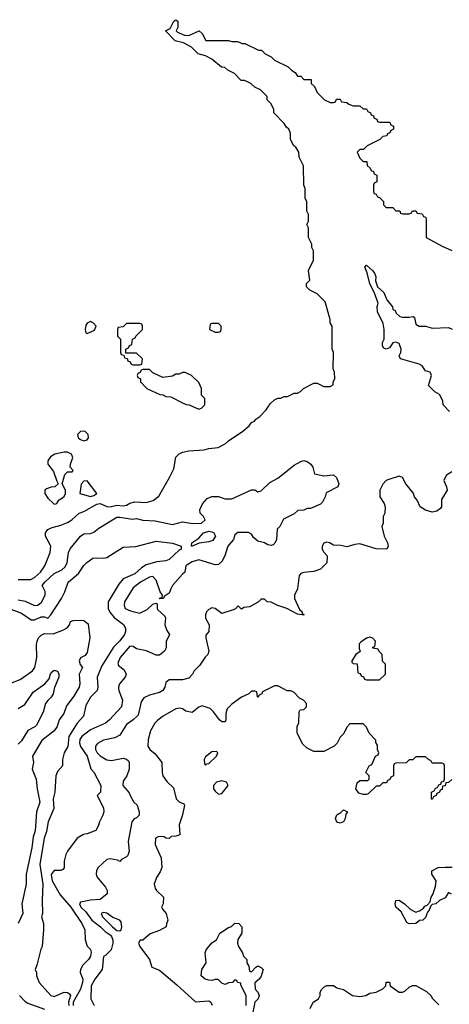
# Model space of a CAD drawing. Header units: inches. Extents: x 2348341 to 2479810, y 460419 to 613669.
# Tile 559 of 656: x 2426540 to 2429154, y 558077 to 564078. Entities that reach past the tile are written whole.
import ezdxf

# ---------------------------------------------------------------- set-up
doc = ezdxf.new("R2010")
doc.units = ezdxf.units.IN
doc.header["$MEASUREMENT"] = 0
doc.layers.add('C4525', color=7, linetype='Continuous')
doc.layers.add('C4526', color=7, linetype='Continuous')

msp = doc.modelspace()

# ---------------------------------------------------------------- linework, layer by layer
at = {"layer": 'C4525', "color": 2}
for points, elevation in [([(2426750.3, 560000), (2426742.6, 559970), (2426731.3, 559948.7), (2426710, 559929.4), (2426697.6, 559910), (2426682, 559858), (2426641.4, 559778.6), (2426631.5, 559768.5), (2426590, 559746.6), (2426550, 559682.7), (2426530, 559662)], 58), ([(2426530, 559880.7), (2426570, 559904), (2426620.8, 559979.2), (2426650.2, 560000)], 58), ([(2426895.1, 560000), (2426870, 559955.3), (2426823.5, 559896.5), (2426807.3, 559850), (2426780.7, 559810), (2426767.3, 559770), (2426750, 559744), (2426674.6, 559685.4), (2426617.3, 559590), (2426622.8, 559550), (2426614.8, 559510), (2426640.7, 559450), (2426644.9, 559390), (2426662, 559310), (2426642.8, 559250), (2426633.7, 559133.7), (2426622, 559098), (2426614.4, 559030), (2426578.9, 558870), (2426578.3, 558810), (2426552, 558690), (2426558.5, 558630), (2426530.3, 558570)], 62), ([(2427013.7, 560000), (2427011.3, 559990), (2426970, 559948.7), (2426942.8, 559897.2), (2426927.7, 559832.3), (2426890.3, 559789.7), (2426838.7, 559710), (2426832.1, 559647.9), (2426810.5, 559609.5), (2426799.1, 559570), (2426801, 559530), (2426770, 559495.3), (2426759.3, 559470), (2426752.7, 559370), (2426743, 559330), (2426746.4, 559270), (2426712.7, 559190), (2426703.1, 559130), (2426688.9, 559090), (2426663, 558930), (2426680.7, 558810), (2426676, 558710), (2426678, 558630), (2426671.3, 558610), (2426684.7, 558570), (2426684.7, 558530), (2426676, 558430), (2426667.3, 558412.7), (2426644.7, 558315.3), (2426634, 558290), (2426642, 558270), (2426642, 558250), (2426658, 558210), (2426730, 558131), (2426750, 558123.8), (2426810, 558150.5), (2426830, 558148.5), (2426841.7, 558141.7), (2426848.5, 558130), (2426837.3, 558090), (2426839.5, 558070)], 66), ([(2427141.8, 560000), (2427143, 559990), (2427164.9, 559930), (2427158.8, 559890), (2427086.8, 559810), (2427062.8, 559790), (2426970, 559749.5), (2426917.3, 559710), (2426905.5, 559690), (2426903.8, 559670), (2426908.9, 559648.9), (2426950.3, 559590), (2426973, 559513), (2426990, 559491), (2427034, 559410), (2427030.8, 559369.2), (2427012, 559350), (2427050, 559274), (2427050.8, 559250), (2427046, 559230), (2427024.7, 559190), (2427018, 559162), (2427003.6, 559136.4), (2426950, 559115.3), (2426927.1, 559112.9), (2426890, 559088.7), (2426831, 559010), (2426821, 558990), (2426811, 558950), (2426810, 558908), (2426802, 558898), (2426790, 558893.2), (2426750, 558892.7), (2426731.8, 558868.2), (2426737.3, 558830), (2426785.1, 558745.1), (2426851.7, 558670), (2426917.1, 558570), (2426936.3, 558530), (2426938, 558470), (2426951.1, 558431.1), (2426970.8, 558410.8), (2426974.4, 558394.4), (2426970.5, 558370), (2426959.1, 558350), (2426924.7, 558315.3), (2426910.6, 558290), (2426906.8, 558270), (2426924, 558230), (2426922.4, 558210), (2426910.2, 558170), (2426865.9, 558090), (2426865.3, 558070)], 70), ([(2427416.8, 560000), (2427410.5, 559989.5), (2427390, 559977.2), (2427330, 559960.9), (2427295.9, 559944.1), (2427279.1, 559920.9), (2427260.4, 559839.6), (2427230.7, 559810), (2427190, 559782.7), (2427150, 559717.2), (2427118.5, 559701.5), (2427050, 559686), (2427013.2, 559666.8), (2427000.7, 559650), (2427000.5, 559630), (2427010.7, 559610), (2427030, 559590.7), (2427070, 559567.3), (2427097.5, 559562.5), (2427170, 559578), (2427190, 559571.3), (2427201, 559561), (2427206, 559550), (2427206, 559510), (2427190.7, 559469.3), (2427170, 559438), (2427166.8, 559410), (2427206.4, 559366.4), (2427211, 559350), (2427234.8, 559310), (2427254, 559290), (2427267.3, 559250), (2427266, 559230), (2427250, 559214), (2427234, 559206), (2427222.8, 559190), (2427198.8, 559070), (2427206, 559010), (2427196.8, 558983.2), (2427190, 558975.3), (2427159.6, 558960.4), (2427150, 558948), (2427135.3, 558955.3), (2427090, 558964), (2427070, 558959), (2427018, 558910), (2427006.8, 558893.2), (2427006, 558870), (2427010.9, 558850.9), (2427062, 558790), (2427071.3, 558770), (2427071.3, 558750), (2427030, 558715.3), (2426970, 558712.3), (2426910, 558699), (2426902.8, 558690), (2426910.8, 558670), (2426941.1, 558641.1), (2426979.3, 558590), (2427030.5, 558550), (2427060.3, 558520.3), (2427090, 558500.7), (2427099.1, 558490), (2427105.5, 558470), (2427105.5, 558450), (2427096, 558410), (2427064, 558376), (2427050, 558368), (2427041.3, 558290), (2426996.4, 558230), (2426974, 558190), (2426972, 558110), (2426992, 558070)], 74), ([(2428054, 560000), (2428018, 559982), (2428014, 559970), (2427998, 559962), (2427990, 559946), (2427986, 559950), (2427982, 559982), (2427970, 559986), (2427950, 559986), (2427934, 559970), (2427890, 559949.2), (2427830, 559906), (2427803.1, 559876.9), (2427794, 559850), (2427794.8, 559810), (2427790, 559798), (2427770, 559799), (2427755.3, 559810), (2427719.5, 559859.5), (2427699.3, 559879.3), (2427650, 559895.3), (2427630, 559888.7), (2427590, 559855.3), (2427550, 559864), (2427530, 559877.2), (2427510, 559881.2), (2427490, 559877.2), (2427408.5, 559831.5), (2427375.8, 559804.2), (2427362.8, 559790), (2427336.3, 559743.7), (2427322, 559690), (2427318.8, 559650), (2427331.3, 559630), (2427364.5, 559604.5), (2427404.7, 559550), (2427406, 559490), (2427411.3, 559470), (2427435.3, 559435.3), (2427476.3, 559396.3), (2427491.3, 559330), (2427510, 559311.3), (2427538, 559298), (2427542, 559290), (2427530.8, 559230.8), (2427510.6, 559170), (2427514.8, 559110), (2427490, 559101.2), (2427461, 559099), (2427450, 559088), (2427430, 559088.7), (2427418, 559098), (2427399.3, 559099.3), (2427382, 559098), (2427366, 559090), (2427364, 559050), (2427401, 558970), (2427404.7, 558910), (2427395.3, 558884.7), (2427371.3, 558850), (2427358, 558810), (2427363.6, 558783.6), (2427371.6, 558771.6), (2427414, 558730), (2427412, 558690), (2427402, 558670), (2427410, 558654), (2427432, 558630), (2427442, 558590), (2427432.7, 558567.3), (2427432, 558550), (2427390, 558526), (2427334.4, 558505.6), (2427290, 558468.7), (2427272, 558468), (2427262, 558450), (2427270.7, 558430), (2427328.9, 558350), (2427343.8, 558303.8), (2427390, 558286), (2427496.5, 558196.5), (2427610, 558091.3), (2427690, 558098), (2427702, 558090), (2427710.8, 558070.8)], 78), ([(2429170, 559448), (2429150, 559428.7), (2429132.7, 559427.3), (2429130, 559408), (2429114, 559406), (2429110, 559386), (2429098, 559382), (2429094, 559370), (2429078, 559362), (2429074, 559350), (2429058, 559342), (2429050, 559326), (2429046, 559330), (2429046, 559370), (2429062, 559378), (2429070, 559394), (2429082, 559398), (2429090, 559414), (2429102, 559418), (2429107.3, 559432.7), (2429122, 559438), (2429126, 559450), (2429126, 559530), (2429122, 559542), (2429110, 559546), (2429050, 559546), (2429042, 559562), (2429030, 559566), (2429010, 559586), (2428950, 559586), (2428932.7, 559567.3), (2428910, 559566), (2428892, 559548), (2428830, 559546), (2428818, 559542), (2428814, 559530), (2428814, 559470), (2428798, 559462), (2428792.7, 559447.3), (2428778, 559442), (2428772.7, 559427.3), (2428750, 559426), (2428730, 559406), (2428710, 559406), (2428659.8, 559360.2), (2428650, 559355.3), (2428630, 559355.3), (2428604.7, 559364.7), (2428586, 559390), (2428594, 559426), (2428610, 559442), (2428658, 559442), (2428666, 559450), (2428666, 559470), (2428646, 559490), (2428666, 559530), (2428682, 559538), (2428706, 559590), (2428722, 559598), (2428726, 559610), (2428718, 559630), (2428716.4, 559656.4), (2428707.3, 559672.7), (2428707.3, 559687.3), (2428666, 559730), (2428650, 559766), (2428630, 559786), (2428550, 559786), (2428530, 559766), (2428511.6, 559728.4), (2428490, 559706), (2428471.6, 559668.4), (2428454, 559650), (2428390, 559618), (2428330, 559618), (2428290, 559638), (2428263.1, 559663.1), (2428228, 559730), (2428228.7, 559771.3), (2428238, 559790), (2428240.4, 559859.6), (2428247.3, 559872.7), (2428270, 559874), (2428286, 559890), (2428286, 559910), (2428266, 559930), (2428242, 559942), (2428210, 559978), (2428190, 559988), (2428168.4, 559988.4), (2428145.5, 560000)], 78), ([(2429168, 558748), (2429150, 558758), (2429130, 558726), (2429094, 558710), (2429071.6, 558688.4), (2429050, 558686), (2429042, 558678), (2429032, 558650), (2429021, 558639), (2429010, 558606), (2428994, 558590), (2428972.7, 558587.3), (2428950, 558568.7), (2428910, 558568), (2428896.4, 558576.4), (2428861.2, 558641.2), (2428829.2, 558670), (2428824, 558690), (2428828, 558710), (2428850, 558711), (2428882, 558690), (2428916.9, 558656.9), (2428942, 558642), (2428950, 558638), (2428974, 558646), (2428998, 558662), (2429005.6, 558674.4), (2429019, 558681), (2429038, 558702), (2429044, 558730), (2429054, 558746), (2429070, 558794), (2429074, 558830), (2429049, 558870), (2429048.9, 558891.1), (2429086, 558910), (2429130, 558912), (2429172, 558912)], 78), ([(2427918, 558070), (2427918, 558130), (2427886, 558194), (2427886, 558206), (2427866, 558210), (2427862, 558222), (2427850, 558226), (2427834, 558210), (2427810, 558208), (2427790, 558198), (2427770, 558206), (2427747.3, 558227.3), (2427730, 558228), (2427710, 558222), (2427690, 558224), (2427668, 558230), (2427644, 558250), (2427649, 558290), (2427674, 558330), (2427669, 558390), (2427675.3, 558410), (2427708.9, 558451.1), (2427738, 558470), (2427758, 558510), (2427810, 558544.7), (2427828.4, 558551.6), (2427850, 558572), (2427874, 558570), (2427891.3, 558550), (2427891, 558510), (2427867.1, 558472.9), (2427866, 558450), (2427871, 558430), (2427896, 558390), (2427902, 558370), (2427922, 558350), (2427922, 558330), (2427934, 558310), (2427938, 558278), (2427950, 558274), (2427976.4, 558303.6), (2427990, 558311.3), (2428010, 558302), (2428022, 558290), (2428010, 558248), (2427998, 558230), (2427971.6, 558208.4), (2427972, 558170), (2427990, 558152), (2427998, 558130), (2427991.3, 558110), (2427970.9, 558089.1), (2427958, 558030)], 78), ([(2428308.4, 558051.6), (2428326, 558090), (2428358, 558110), (2428368, 558130), (2428368.7, 558150), (2428378, 558170), (2428390, 558182), (2428410, 558192), (2428450, 558191.3), (2428470, 558178), (2428510, 558166.8), (2428564.7, 558130), (2428610, 558124), (2428646, 558130), (2428670, 558144.7), (2428710, 558152), (2428750, 558172), (2428768, 558190), (2428770, 558212), (2428790, 558212), (2428794, 558190), (2428850, 558151.3), (2428870, 558151.3), (2428883.1, 558156.9), (2428910, 558182), (2428930, 558192), (2428950, 558191.3), (2429015.3, 558155.3), (2429042, 558130), (2429051.6, 558111.6), (2429090, 558074)], 78), ([(2426538.4, 558130), (2426570, 558096.4), (2426590, 558084.2), (2426690, 558047.2)], 62)]:
    msp.add_lwpolyline(points, dxfattribs=dict(at, elevation=elevation))
for points, elevation in [([(2427738, 559618), (2427710, 559615.3), (2427670, 559586), (2427662, 559570), (2427663.6, 559543.6), (2427670, 559534), (2427678, 559542), (2427690, 559544.7), (2427738, 559590), (2427746, 559610)], 82), ([(2427770, 559439), (2427738, 559430), (2427718.8, 559410), (2427718.8, 559390), (2427730, 559376), (2427750, 559358), (2427770, 559362), (2427808, 559410), (2427798, 559430)], 82), ([(2428490, 559182), (2428470, 559188), (2428462, 559210), (2428470, 559232), (2428494, 559246), (2428510, 559262), (2428534, 559250), (2428524.7, 559235.3), (2428521, 559210), (2428510, 559188.7)], 78), ([(2427050, 558636.2), (2427036, 558630), (2427043.8, 558610), (2427104.2, 558550), (2427130, 558527.7), (2427150, 558524.2), (2427157.6, 558530), (2427162, 558550), (2427157.6, 558577.6), (2427149.5, 558589.5), (2427106.3, 558606.3), (2427070, 558631.6)], 78)]:
    msp.add_lwpolyline(points, close=True, dxfattribs=dict(at, elevation=elevation))
at = {"layer": 'C4526', "color": 2}
for points, elevation in [([(2426530, 560666.4), (2426607.1, 560667.1), (2426630, 560677.6), (2426667, 560710), (2426692.3, 560750), (2426726, 560830), (2426729.3, 560870), (2426697.2, 560930), (2426697.2, 560950), (2426710, 560970.8), (2426736.2, 560983.8), (2426790, 560997.6), (2426830, 561014.4), (2426856, 561030), (2426902, 561070), (2426930, 561080.7), (2427010, 561125.3), (2427030, 561130.3), (2427070, 561110.4), (2427090, 561108.5), (2427130, 561119.5), (2427170, 561114.8), (2427190, 561118.8), (2427210, 561132), (2427240.2, 561139.8), (2427310, 561136), (2427352.9, 561147.1), (2427385.6, 561174.4), (2427452.1, 561287.9), (2427478.6, 561341.4), (2427489.2, 561410.8), (2427510, 561432), (2427530, 561442), (2427570, 561451.3), (2427663.1, 561456.9), (2427690, 561464.7), (2427748.4, 561471.6), (2427790, 561492), (2427810, 561512), (2427898, 561570), (2427936.5, 561603.5), (2427950, 561622), (2427968.4, 561631.6), (2427976.4, 561643.6), (2428000.4, 561659.6), (2428040.4, 561699.6), (2428063.1, 561736.9), (2428090, 561762), (2428110, 561772), (2428130, 561772), (2428150, 561782), (2428170, 561782), (2428210, 561802), (2428230, 561802), (2428248.4, 561811.6), (2428266, 561830), (2428330, 561862), (2428350, 561862), (2428390, 561842), (2428430, 561842), (2428447.3, 561852.7), (2428448, 561870), (2428458, 561890), (2428455.3, 561930), (2428448, 561950), (2428448.7, 562050), (2428442, 562070), (2428442, 562210), (2428428.7, 562230), (2428428.7, 562250), (2428398, 562358), (2428350, 562408), (2428306, 562430), (2428286, 562450), (2428286, 562470), (2428306, 562490), (2428298, 562550), (2428327.3, 562612.7), (2428328, 562670), (2428318, 562690), (2428318, 562710), (2428298, 562750), (2428298, 562810), (2428288, 562830), (2428298, 562850), (2428298, 562890), (2428288, 562910), (2428287.3, 562967.3), (2428278, 562990), (2428278, 563050), (2428268, 563070), (2428267.3, 563187.3), (2428240.4, 563240.4), (2428238, 563270), (2428220.4, 563300.4), (2428208, 563310), (2428188.4, 563348.4), (2428187.3, 563387.3), (2428178, 563410), (2428163.1, 563423.1), (2428150, 563446), (2428086, 563510), (2428086, 563530), (2428070, 563566), (2428046, 563590), (2428046, 563610), (2428006, 563650), (2427970, 563666), (2427946, 563690), (2427930, 563698), (2427907.3, 563707.3), (2427888.4, 563708.4), (2427846, 563750), (2427806, 563770), (2427787.3, 563787.3), (2427768.4, 563788.4), (2427710, 563838), (2427670, 563858), (2427626, 563870), (2427586, 563910), (2427536.4, 563936.4), (2427486, 563950), (2427426, 564010), (2427455.3, 564024.7), (2427478, 564070), (2427490, 564078), (2427502, 564070), (2427502, 564030), (2427492, 564010), (2427501, 564001), (2427543.6, 563983.6), (2427570, 563982), (2427631.1, 564011.1), (2427650, 563994), (2427672, 563952), (2427810, 563952), (2427830, 563944.7), (2427864.7, 563944.7), (2427892.7, 563932.7), (2427910, 563932), (2427992.7, 563892.7), (2428011.6, 563891.6), (2428034, 563870), (2428071.1, 563851.1), (2428090, 563832), (2428174, 563790), (2428194, 563770), (2428216.9, 563756.9), (2428230, 563734), (2428250, 563734), (2428270, 563714), (2428312.7, 563712.7), (2428314, 563690), (2428334, 563670), (2428350, 563634), (2428394, 563590), (2428430, 563574), (2428450, 563574), (2428462, 563578), (2428467.3, 563592.7), (2428490, 563594), (2428498, 563578), (2428530, 563574), (2428543.6, 563563.6), (2428570, 563554), (2428610, 563554), (2428630, 563534), (2428650, 563534), (2428658, 563518), (2428674, 563510), (2428678, 563498), (2428692.7, 563492.7), (2428698, 563478), (2428712.7, 563472.7), (2428718, 563458), (2428730, 563454), (2428792.7, 563452.7), (2428798, 563438), (2428814, 563430), (2428814, 563410), (2428798, 563402), (2428792, 563388), (2428778, 563382), (2428774, 563370), (2428750, 563366), (2428731.6, 563348.4), (2428654, 563310), (2428632.7, 563287.3), (2428610, 563286), (2428594, 563270), (2428610, 563234), (2428630, 563214), (2428652.7, 563212.7), (2428654, 563190), (2428672.7, 563172.7), (2428678, 563158), (2428692.7, 563152.7), (2428698, 563138), (2428714, 563130), (2428714, 563090), (2428698, 563082), (2428694, 563070), (2428694, 563030), (2428698, 563018), (2428710, 563014), (2428718, 562998), (2428730, 562994), (2428754, 562970), (2428754, 562950), (2428770, 562934), (2428810, 562934), (2428830, 562914), (2428852.7, 562912.7), (2428858, 562898), (2428870, 562894), (2428910, 562894), (2428922, 562898), (2428930, 562914), (2428950, 562914), (2428958, 562898), (2428990, 562894), (2428998, 562878), (2429010, 562874), (2429012.7, 562867.3), (2429014, 562750), (2429110, 562698), (2429170, 562672)], 74), ([(2429155.3, 561690), (2429118, 561730), (2429114.6, 561754.6), (2429094.6, 561794.6), (2429066, 561810), (2429028.4, 561848.4), (2429046, 561910), (2429038, 561930), (2429010, 561938), (2428988.4, 561968.4), (2428970, 561978), (2428858, 562010), (2428848.7, 562030), (2428859, 562050), (2428862, 562070), (2428850, 562105.2), (2428830, 562113.2), (2428810.8, 562109.2), (2428790, 562078), (2428770, 562069), (2428756.4, 562076.4), (2428748, 562090), (2428748, 562110), (2428758, 562130), (2428758, 562190), (2428752.7, 562227.3), (2428717, 562297), (2428715.6, 562330), (2428720.9, 562350), (2428696.9, 562416.9), (2428670, 562468), (2428654.8, 562534.8), (2428641.2, 562570), (2428650, 562581), (2428690, 562546.8), (2428700.5, 562530), (2428706.8, 562510), (2428706, 562486), (2428717.3, 562450), (2428756, 562416), (2428774, 562370), (2428807.7, 562327.7), (2428811.6, 562311.6), (2428824.7, 562304.7), (2428832, 562290), (2428854, 562270), (2428870, 562264.7), (2428910, 562264.7), (2428934, 562270), (2428942, 562262), (2428950, 562222), (2428970, 562211), (2429010.9, 562210.9), (2429050, 562198), (2429150, 562202), (2429172.7, 562192.7)], 70), ([(2426530, 560543), (2426573.7, 560533.7), (2426630, 560508), (2426650, 560510.5), (2426672.8, 560527.2), (2426693.6, 560570), (2426693.6, 560593.6), (2426677.2, 560630), (2426692.7, 560650), (2426750, 560702.4), (2426795.2, 560724.8), (2426816.4, 560743.6), (2426827.6, 560770), (2426837.6, 560830), (2426846.6, 560853.4), (2426910, 560930.7), (2426930, 560944), (2426970, 560946.8), (2426990, 560954.8), (2427021, 560979), (2427130, 561045.5), (2427150, 561046.4), (2427227, 561033), (2427250, 561038.8), (2427290, 561027.7), (2427363.4, 561023.4), (2427470, 561000.7), (2427530, 561017.3), (2427592.9, 561007.1), (2427646, 561010), (2427668, 561030), (2427658, 561050), (2427638, 561070), (2427635.3, 561090), (2427652.9, 561127.1), (2427680.2, 561159.8), (2427710, 561171.3), (2427750, 561171.3), (2427790, 561158), (2427830, 561158), (2427950, 561212), (2427970, 561212), (2427990, 561201), (2428010, 561207.3), (2428062, 561258), (2428110, 561284), (2428210, 561362.8), (2428250, 561386), (2428270, 561391), (2428290, 561384.7), (2428311, 561370), (2428324.7, 561350), (2428334, 561310), (2428390, 561298.8), (2428450, 561304.7), (2428467.1, 561287.1), (2428482.8, 561250), (2428476, 561230), (2428404.7, 561195.3), (2428398, 561170), (2428382, 561138), (2428370, 561126), (2428310, 561098), (2428290, 561098), (2428268.4, 561088.4), (2428232.7, 561087.3), (2428210, 561066), (2428145.4, 561034.6), (2428122, 560990), (2428106.8, 560973.2), (2428102, 560910), (2428093.4, 560886.6), (2428082.8, 560877.2), (2428070, 560873.2), (2428050, 560877.2), (2428030, 560889), (2427990, 560899), (2427962, 560922), (2427950, 560942), (2427932.7, 560952.7), (2427868.1, 560951.9), (2427850, 560938), (2427841, 560910), (2427806.8, 560870), (2427787.3, 560810), (2427770, 560775.3), (2427750, 560758), (2427730, 560755.3), (2427630, 560785.2), (2427590, 560774), (2427562, 560758), (2427551, 560750), (2427544.7, 560710), (2427530, 560699), (2427470.5, 560629.5), (2427458.8, 560610), (2427450, 560582), (2427418, 560562), (2427414, 560550), (2427388.4, 560548.4), (2427394, 560554), (2427406, 560554), (2427408, 560570), (2427394, 560590), (2427370, 560662), (2427350, 560685.2), (2427330, 560680.9), (2427274.8, 560650), (2427230, 560616), (2427177.3, 560530), (2427174.8, 560510), (2427181, 560490), (2427214.6, 560474.6), (2427270, 560460.5), (2427315.9, 560484.1), (2427350, 560514.8), (2427370, 560522), (2427376.9, 560516.9), (2427376, 560490), (2427380.7, 560480.7), (2427422.8, 560442.8), (2427426.8, 560430), (2427422.8, 560390), (2427435.3, 560355.3), (2427450.8, 560330), (2427431.6, 560288.4), (2427431.3, 560250), (2427421, 560230), (2427390, 560204), (2427370, 560205.2), (2427312.1, 560232.1), (2427250, 560242.7), (2427230, 560257.2), (2427210, 560259.3), (2427150.7, 560190), (2427136.9, 560156.9), (2427141.4, 560141.4), (2427174.9, 560114.9), (2427186.8, 560090), (2427181, 560070), (2427146.8, 560030), (2427140.7, 560010), (2427141.8, 560000)], 70), ([(2429170, 561322), (2429138, 561302), (2429123.6, 561276.4), (2429122, 561270), (2429138, 561230), (2429141, 561210), (2429106.8, 561153.2), (2429106, 561110), (2429101, 561099), (2429078, 561082), (2429050, 561077.2), (2429009.3, 561089.3), (2428978, 561110), (2428958, 561150), (2428942, 561170), (2428933.6, 561193.6), (2428889.1, 561249.1), (2428870, 561288), (2428850, 561295.3), (2428785.4, 561274.6), (2428771.1, 561268.9), (2428750, 561248), (2428731.3, 561210), (2428731.3, 561170), (2428758, 561130), (2428764.7, 561110), (2428762, 561070), (2428752, 561050), (2428752, 561010), (2428744.7, 560990), (2428758, 560930), (2428778, 560890), (2428782, 560870), (2428774, 560850), (2428710, 560853.2), (2428610, 560884), (2428579.6, 560880.4), (2428530, 560865.2), (2428493.6, 560873.6), (2428450, 560875.3), (2428426, 560890), (2428410, 560894), (2428390, 560888), (2428381, 560870), (2428381, 560850), (2428390, 560832), (2428411.3, 560810), (2428410, 560768), (2428370, 560728.7), (2428330, 560715.3), (2428270, 560708.7), (2428250, 560702), (2428241, 560690), (2428230.9, 560609.1), (2428212, 560570), (2428211.3, 560550), (2428243.5, 560483.5), (2428258, 560470), (2428258, 560458), (2428270, 560452), (2428270, 560448), (2428230, 560455.3), (2428166, 560490), (2428110, 560508), (2428070, 560528), (2428046, 560530), (2428030, 560546), (2428010, 560546), (2427994, 560530), (2427939.6, 560500.4), (2427903.6, 560496.4), (2427890, 560486), (2427870, 560506), (2427852.7, 560487.3), (2427839.6, 560480.4), (2427770, 560459), (2427730, 560489), (2427710, 560493.2), (2427690, 560484), (2427676, 560470), (2427671, 560450), (2427671.3, 560430), (2427692, 560390), (2427691.1, 560348.9), (2427672.7, 560327.3), (2427672, 560310), (2427690.9, 560229.1), (2427684.7, 560210), (2427667.5, 560192.5), (2427636.8, 560143.2), (2427601, 560110), (2427590.6, 560089.4), (2427570, 560065.2), (2427530, 560055.3), (2427450, 560055.3), (2427430, 560038), (2427422.8, 560010), (2427416.8, 560000)], 74), ([(2426470, 560490.4), (2426550, 560460.5), (2426610, 560420.7), (2426630, 560420.5), (2426670, 560437.6), (2426690, 560439.3), (2426710, 560431), (2426729.5, 560450.5), (2426794.5, 560550), (2426815.1, 560590), (2426834, 560650), (2426896.6, 560703.4), (2426930, 560751.3), (2426948.7, 560770), (2426984.5, 560795.5), (2427010, 560799.1), (2427050, 560796.3), (2427070, 560800.7), (2427170, 560862.8), (2427247.1, 560867.1), (2427370, 560899.1), (2427470, 560888.2), (2427522, 560870), (2427522, 560850), (2427510, 560845.2), (2427450, 560787), (2427430, 560779.5), (2427373.4, 560773.4), (2427310, 560756), (2427281.8, 560738.2), (2427239.7, 560700.3), (2427170.3, 560669.7), (2427142.3, 560637.7), (2427078, 560530), (2427077.1, 560490), (2427087.2, 560467.2), (2427115.1, 560435.1), (2427172.3, 560392.3), (2427182.8, 560370), (2427184, 560350), (2427177.3, 560330), (2427150, 560293.2), (2427110, 560254), (2427039.9, 560140.1), (2427010.6, 560070), (2427016, 560010), (2427013.7, 560000)], 66), ([(2426475.3, 560030), (2426542.4, 560057.6), (2426618, 560110), (2426632, 560130), (2426644, 560190), (2426641.2, 560270), (2426645.2, 560290), (2426653.2, 560310), (2426670, 560326.8), (2426690, 560336.3), (2426744.1, 560335.9), (2426802, 560358), (2426829.2, 560370.8), (2426842, 560390), (2426848, 560410), (2426864.7, 560415.3), (2426910, 560418.8), (2426930, 560416), (2426955.3, 560395.3), (2426966.8, 560310), (2426950, 560222), (2426937.1, 560202.9), (2426910, 560188), (2426901, 560170), (2426907.1, 560147.1), (2426922, 560130), (2426901, 560090), (2426904.9, 560030), (2426900.7, 560010), (2426895.1, 560000)], 62), ([(2426650.2, 560000), (2426692.7, 560030), (2426718.3, 560061.7), (2426728, 560092), (2426736.6, 560103.4), (2426750, 560113.4), (2426770, 560106.8), (2426778.4, 560090), (2426777.1, 560070), (2426752.3, 560007.7), (2426750.3, 560000)], 58), ([(2428145.5, 560000), (2428110, 560018), (2428090, 560018), (2428054, 560000)], 78)]:
    msp.add_lwpolyline(points, dxfattribs=dict(at, elevation=elevation))
for points, elevation in [([(2426970, 562238), (2426950, 562228), (2426942.8, 562217.2), (2426938, 562190), (2426942, 562170), (2426950, 562164.7), (2426994.6, 562185.4), (2427006, 562210), (2426988.4, 562228.4)], 78), ([(2427270, 562226), (2427190, 562226), (2427170, 562206), (2427138, 562202), (2427134, 562190), (2427134, 562150), (2427154, 562130), (2427154, 562050), (2427158, 562038), (2427174, 562034), (2427178, 562018), (2427192.7, 562012.7), (2427198, 561998), (2427212.7, 561992.7), (2427218, 561978), (2427230, 561974), (2427270, 561974), (2427282, 561978), (2427286, 562010), (2427250, 562046), (2427186, 562046), (2427186, 562070), (2427202, 562078), (2427207.3, 562092.7), (2427222, 562098), (2427226, 562130), (2427242, 562138), (2427246, 562150), (2427286, 562190), (2427286, 562210), (2427282, 562222)], 78), ([(2427750, 562226), (2427710, 562226), (2427698, 562222), (2427694, 562190), (2427730, 562174), (2427750, 562174), (2427762, 562178), (2427766, 562190), (2427766, 562210)], 78), ([(2427330, 561946), (2427290, 561946), (2427278, 561942), (2427272.7, 561927.3), (2427258, 561922), (2427254, 561910), (2427258, 561898), (2427274, 561890), (2427274, 561870), (2427314, 561830), (2427392.7, 561792.7), (2427411.6, 561791.6), (2427430, 561782), (2427459.6, 561779.6), (2427530, 561742), (2427552.7, 561732.7), (2427571.6, 561731.6), (2427630, 561704.7), (2427646, 561710), (2427666, 561730), (2427666, 561770), (2427646, 561790), (2427646, 561830), (2427630, 561866), (2427586, 561910), (2427547.3, 561927.3), (2427530, 561928), (2427510, 561918), (2427490, 561918), (2427470, 561906), (2427410, 561898), (2427350, 561926)], 78), ([(2426935.3, 561570), (2426910, 561569), (2426891, 561550), (2426896, 561530), (2426910, 561518.8), (2426930, 561510.8), (2426950, 561518), (2426959, 561530), (2426957.2, 561550)], 78), ([(2426830, 561442), (2426810, 561442), (2426754, 561430), (2426727.1, 561412.9), (2426711.3, 561390), (2426711.3, 561370), (2426744.5, 561324.5), (2426764.7, 561264.7), (2426774, 561250), (2426754, 561230), (2426731.6, 561228.4), (2426702, 561218), (2426692, 561210), (2426692, 561190), (2426710, 561162), (2426750, 561124.7), (2426766, 561130), (2426778, 561150), (2426810, 561172), (2426819, 561190), (2426819, 561210), (2426798, 561250), (2426814.6, 561305.4), (2426830, 561322), (2426858, 561322), (2426866, 561330), (2426846, 561350), (2426848, 561370), (2426862, 561410), (2426855.3, 561430)], 78), ([(2426950, 561268), (2426930, 561266), (2426912.7, 561247.3), (2426904.7, 561190), (2426970, 561171.3), (2426990, 561178.8), (2427008.7, 561190)], 78), ([(2427590, 560869), (2427586, 560870), (2427588, 560890), (2427630, 560918.8), (2427658.4, 560950), (2427690, 560959.7), (2427710, 560956.9), (2427720.4, 560950), (2427730.4, 560930), (2427715.6, 560904.4), (2427690, 560895.1), (2427632.5, 560887.5)], 66), ([(2428670, 560315.3), (2428650, 560308.7), (2428615.3, 560284.7), (2428606.4, 560273.6), (2428606, 560246), (2428612, 560228), (2428584.7, 560210), (2428562, 560170), (2428562, 560162), (2428570, 560154), (2428592.7, 560152.7), (2428598, 560098), (2428612.7, 560092.7), (2428618, 560078), (2428632.7, 560072.7), (2428638, 560058), (2428650, 560054), (2428730, 560054), (2428766, 560090), (2428766, 560150), (2428748.4, 560168.4), (2428746, 560210), (2428727.3, 560227.3), (2428722, 560242), (2428688, 560248), (2428690, 560254), (2428702, 560258), (2428706, 560290), (2428688.4, 560308.4)], 78)]:
    msp.add_lwpolyline(points, close=True, dxfattribs=dict(at, elevation=elevation))

doc.saveas('drawing.dxf')
